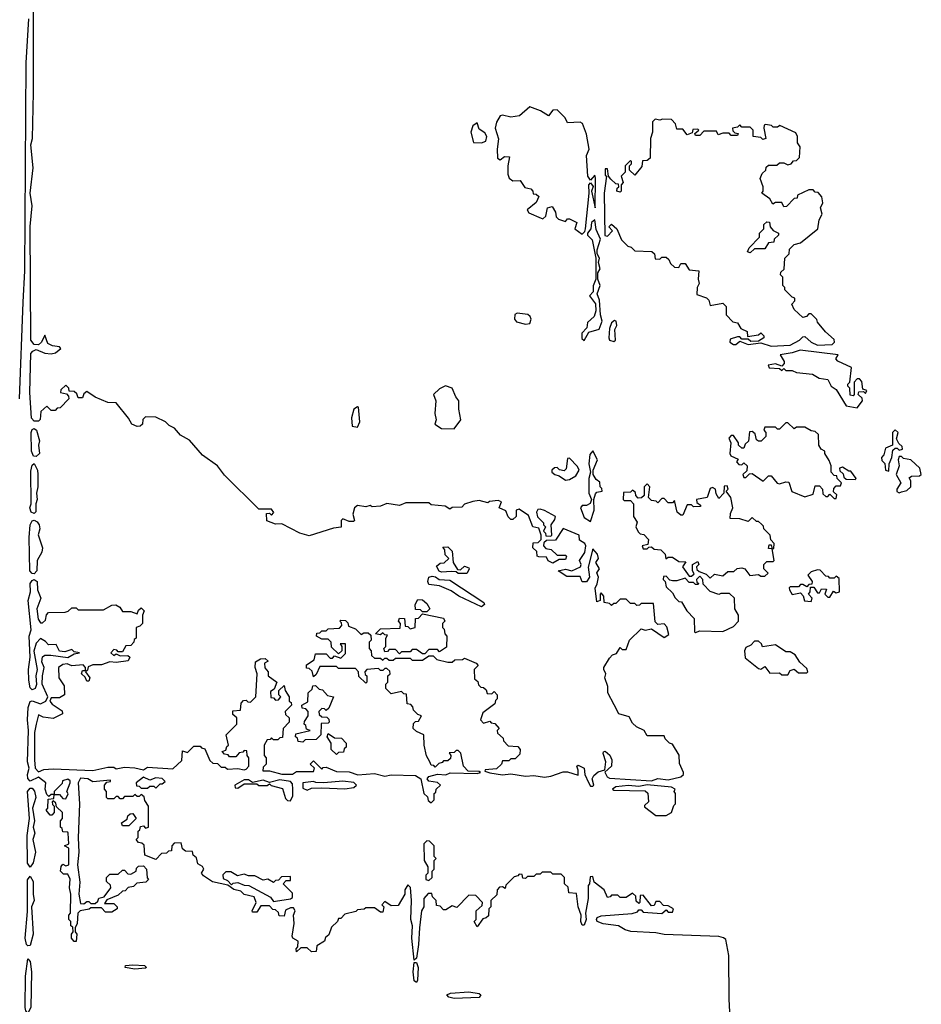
# Model space of a CAD drawing. Extents: x 1980017 to 2252640, y 74400 to 266395.
# Tile 309 of 388: x 2184246 to 2188540, y 180510 to 185201. Entities that reach past the tile are written whole.
import ezdxf

# ---------------------------------------------------------------- set-up
doc = ezdxf.new("R2010")
doc.units = 0

msp = doc.modelspace()

# ---------------------------------------------------------------- linework, layer by layer
at = {"layer": '0CON20XD'}
for points in [[(2184296, 184216), (2184305.3, 184315), (2184296.1, 184375), (2184309.5, 184495), (2184299.6, 184605), (2184306.1, 184635), (2184311.2, 184855), (2184310.8, 185655)], [(2184287.5, 185205), (2184274.7, 184995), (2184268, 184005), (2184260.4, 183855), (2184243.5, 183395)], [(2186925, 184180), (2186937.5, 184192.5), (2186940, 184205), (2186957.5, 184375), (2186956.7, 184415), (2186965, 184423.3), (2186976.4, 184406.4), (2186970, 184385), (2186986.2, 184305), (2186988.6, 184448.6), (2186985, 184460), (2186965, 184436.7), (2186952.5, 184455), (2186946.2, 184555), (2186957.5, 184585), (2186945.5, 184655.5), (2186926.1, 184706.1), (2186915, 184713.3), (2186855, 184710), (2186844.1, 184734.1), (2186805, 184772.5), (2186785, 184770), (2186765, 184742.5), (2186726.7, 184766.7), (2186675, 184786.7), (2186626, 184744), (2186585, 184736.2), (2186545, 184746.7), (2186535, 184742.5), (2186516.7, 184713.3), (2186510, 184685), (2186527, 184633), (2186520, 184585), (2186521.7, 184541.7), (2186535, 184533.3), (2186555, 184548.8), (2186578, 184548), (2186570, 184505), (2186570, 184465), (2186576.4, 184446.4), (2186595, 184433.3), (2186630, 184435), (2186651.7, 184401.7), (2186680, 184395), (2186690, 184385), (2186691.7, 184371.7), (2186705, 184370), (2186718.3, 184358.3), (2186705, 184330), (2186662.5, 184295), (2186671.2, 184281.2), (2186730, 184255), (2186736.7, 184253.3), (2186752.5, 184265), (2186760, 184305), (2186781.7, 184311.7), (2186797.5, 184285), (2186801.7, 184261.7), (2186811.7, 184251.7), (2186845, 184240), (2186855, 184252.5), (2186865, 184252.5), (2186900, 184235), (2186890, 184205), (2186925, 184180)], [(2187825, 183646.2), (2187915, 183650), (2187959.4, 183675), (2187975, 183690.8), (2187985, 183691.4), (2188015, 183665.6), (2188045, 183650.9), (2188115, 183654.5), (2188126.7, 183665), (2188125, 183677.5), (2188083.6, 183713.6), (2188045, 183760), (2188042.5, 183772.5), (2188015, 183800), (2188005, 183800), (2187992.5, 183787.5), (2187975, 183782.5), (2187935, 183820), (2187923.3, 183846.7), (2187938.3, 183861.7), (2187937.5, 183875), (2187925, 183880), (2187890, 183915), (2187890, 183925), (2187880, 183935), (2187880, 183975), (2187870, 183985), (2187871.7, 183998.3), (2187887, 184013), (2187890, 184065), (2187910, 184085), (2187911.7, 184108.3), (2187935, 184130), (2187965, 184137.5), (2188047.5, 184205), (2188053, 184247), (2188067.5, 184275), (2188060, 184305), (2188071.7, 184328.3), (2188067, 184357), (2188048.3, 184378.3), (2188035, 184380), (2188025, 184390), (2188005, 184390), (2187950, 184365), (2187948.3, 184351.7), (2187935, 184350), (2187898.3, 184311.7), (2187885, 184310), (2187875, 184330), (2187845, 184330), (2187833, 184323), (2187818.3, 184348.3), (2187780, 184375), (2187787.5, 184385), (2187787.5, 184405), (2187772.5, 184445), (2187781.7, 184468.3), (2187800, 184485), (2187801.7, 184498.3), (2187811.7, 184508.3), (2187851.7, 184508.3), (2187865, 184520), (2187885, 184520), (2187905, 184510), (2187920, 184515), (2187931.7, 184528.3), (2187945, 184530), (2187960, 184545), (2187962.5, 184595), (2187950, 184615), (2187950, 184645), (2187943, 184663), (2187867, 184697), (2187855, 184690), (2187835, 184690), (2187827, 184697), (2187798.3, 184701.7), (2187791.7, 184698.3), (2187790, 184685), (2187800, 184635), (2187785, 184630), (2187775, 184640), (2187740, 184645), (2187740, 184675), (2187725, 184690), (2187685, 184690), (2187675, 184700), (2187665, 184690), (2187640, 184685), (2187641.7, 184671.7), (2187651.7, 184661.7), (2187668.3, 184658.3), (2187665, 184650), (2187635, 184650), (2187625, 184660), (2187595, 184660), (2187572.5, 184652.5), (2187565, 184670), (2187505, 184670), (2187485, 184650), (2187465, 184650), (2187461.7, 184658.3), (2187480, 184675), (2187475, 184680), (2187451.7, 184678.3), (2187448.3, 184661.7), (2187425, 184652.5), (2187405, 184680), (2187375, 184680), (2187370, 184705), (2187350, 184725), (2187307, 184727), (2187295, 184722.5), (2187273, 184727), (2187260, 184715), (2187260, 184665), (2187250, 184635), (2187248.3, 184541.7), (2187235, 184530), (2187211.7, 184528.3), (2187208.3, 184501.7), (2187175, 184460), (2187150, 184485), (2187150, 184505), (2187160, 184515), (2187160, 184525), (2187155, 184530), (2187130, 184505), (2187130, 184475), (2187110, 184455), (2187120, 184425), (2187110, 184415), (2187110, 184385), (2187105, 184380), (2187090, 184385), (2187091.7, 184398.3), (2187100, 184405), (2187098.3, 184418.3), (2187085, 184420), (2187060.7, 184440.7), (2187050, 184455), (2187045, 184490), (2187035, 184490), (2187035, 184460), (2187040, 184455), (2187029.5, 184375), (2187033, 184173), (2187045, 184170), (2187070, 184195), (2187052.5, 184215), (2187065, 184227.5), (2187090, 184205), (2187111.7, 184151.7), (2187141.7, 184121.7), (2187158.3, 184118.3), (2187175, 184100), (2187257, 184097), (2187270, 184085), (2187271.7, 184061.7), (2187295, 184060), (2187305, 184070), (2187325, 184070), (2187338.3, 184058.3), (2187345, 184040), (2187365, 184022.5), (2187385, 184020), (2187395, 184040), (2187415, 184040), (2187435, 184010), (2187480, 184005), (2187477.5, 183965), (2187482.5, 183945), (2187472.5, 183925), (2187471.7, 183891.7), (2187516.7, 183876.7), (2187527.5, 183865), (2187535, 183840), (2187595, 183850), (2187610, 183835), (2187610, 183795), (2187641.7, 183761.7), (2187665, 183757.5), (2187680.7, 183730.7), (2187710, 183715), (2187711.7, 183691.7), (2187765, 183700), (2187775, 183710), (2187790, 183695), (2187790, 183685), (2187765, 183670), (2187728.3, 183668.3), (2187715, 183680), (2187685, 183680), (2187675, 183690), (2187665, 183690), (2187630, 183680), (2187627.5, 183665), (2187646.1, 183653.9), (2187656, 183654), (2187675, 183670), (2187715, 183654), (2187775, 183662.5), (2187825, 183646.2)], [(2186445, 184614), (2186466.7, 184623.3), (2186471.2, 184645), (2186462, 184662), (2186435, 184680), (2186425, 184710), (2186403.9, 184696.1), (2186393.8, 184665), (2186406.7, 184616.7), (2186445, 184614)], [(2185415, 182157.5), (2185430, 182145), (2185412.5, 182135), (2185413, 182113), (2185430, 182095), (2185430, 182075), (2185470, 182045), (2185458.3, 182011.7), (2185440, 182000), (2185441.7, 181971.7), (2185455, 181970), (2185465, 181960), (2185478.3, 181961.7), (2185490, 181975), (2185480, 181985), (2185480, 182005), (2185505, 182030), (2185510, 182005), (2185530, 181975), (2185530, 181955), (2185538.3, 181948.3), (2185540, 181935), (2185510, 181905), (2185511.7, 181891.7), (2185530, 181875), (2185530, 181855), (2185500, 181825), (2185498.3, 181781.7), (2185485, 181780), (2185475, 181770), (2185455, 181770), (2185445, 181780), (2185438.3, 181771.7), (2185425, 181770), (2185410, 181745), (2185410, 181695), (2185420, 181685), (2185420, 181655), (2185405, 181640), (2185403.3, 181623.3), (2185435, 181623.3), (2185495, 181607.5), (2185545, 181607.5), (2185565, 181620), (2185645, 181620), (2185650, 181635), (2185630, 181655), (2185645, 181670), (2185685, 181630), (2185691.7, 181638.3), (2185705, 181640), (2185755, 181620), (2185815, 181617.5), (2185856.7, 181603.3), (2185935, 181610), (2185985, 181598), (2186015, 181604.4), (2186130.9, 181600.9), (2186156.7, 181585), (2186170, 181515), (2186188.3, 181498.3), (2186191.7, 181481.7), (2186205, 181470), (2186220, 181485), (2186220, 181515), (2186228.3, 181521.7), (2186230, 181535), (2186250, 181555), (2186235, 181566.7), (2186193.8, 181573.8), (2186186.2, 181585), (2186194.3, 181595.7), (2186235, 181606.7), (2186275, 181603.3), (2186296.1, 181613.9), (2186425, 181610), (2186440, 181615), (2186435, 181620), (2186381.7, 181621.7), (2186360, 181645), (2186347, 181707), (2186335, 181720), (2186325, 181720), (2186315, 181710), (2186291.7, 181708.3), (2186300, 181695), (2186298.3, 181681.7), (2186285, 181670), (2186265, 181670), (2186258.3, 181661.7), (2186241.7, 181658.3), (2186225, 181640), (2186218.3, 181648.3), (2186205, 181650), (2186200, 181665), (2186183.6, 181693.6), (2186172.5, 181745), (2186170, 181795), (2186135, 181810), (2186120, 181825), (2186121.7, 181848.3), (2186131.7, 181858.3), (2186145, 181860), (2186160, 181885), (2186141.7, 181891.7), (2186121.7, 181911.7), (2186118.3, 181928.3), (2186108.3, 181938.3), (2186091.7, 181941.7), (2186088.3, 181988.3), (2186075, 181990), (2186065, 182000), (2186015, 181990), (2185990, 182015), (2185990, 182035), (2186000, 182045), (2186000, 182075), (2186010, 182085), (2186008.3, 182098.3), (2185995, 182110), (2185985, 182110), (2185975, 182100), (2185965, 182100), (2185955, 182110), (2185900, 182105), (2185890, 182095), (2185891.7, 182081.7), (2185900, 182075), (2185900, 182045), (2185895, 182040), (2185861.7, 182071.7), (2185860, 182095), (2185845, 182110), (2185765, 182110), (2185755, 182120), (2185675, 182120), (2185658.3, 182081.7), (2185645, 182070), (2185638.3, 182098.3), (2185625, 182110), (2185611.7, 182111.7), (2185611.7, 182128.3), (2185648.3, 182151.7), (2185655, 182180), (2185705, 182180), (2185725, 182160), (2185735, 182160), (2185745, 182170), (2185775, 182160), (2185798.3, 182181.7), (2185798.3, 182228.3), (2185771.7, 182228.3), (2185780, 182215), (2185780, 182195), (2185765, 182180), (2185731.7, 182211.7), (2185730, 182235), (2185715, 182250), (2185685, 182250), (2185660, 182265), (2185661.7, 182278.3), (2185675, 182280), (2185685, 182290), (2185705, 182290), (2185715, 182300), (2185768.3, 182301.7), (2185780, 182315), (2185778.3, 182328.3), (2185770, 182335), (2185775, 182340), (2185798.3, 182338.3), (2185808.3, 182328.3), (2185811.7, 182311.7), (2185845, 182300), (2185871.7, 182271.7), (2185885, 182280), (2185905, 182280), (2185918.3, 182268.3), (2185920, 182245), (2185910, 182235), (2185910, 182205), (2185920, 182195), (2185921.7, 182171.7), (2185935, 182160), (2185965, 182160), (2185975, 182150), (2185985, 182160), (2185995, 182160), (2186005, 182150), (2186025, 182150), (2186035, 182160), (2186105, 182160), (2186115, 182150), (2186165, 182150), (2186195, 182170), (2186215, 182170), (2186233, 182153), (2186285, 182140), (2186305, 182140), (2186318.3, 182151.7), (2186355, 182152.5), (2186365, 182160), (2186420, 182135), (2186430, 182125), (2186410, 182105), (2186411.7, 182061.7), (2186428.3, 182048.3), (2186431.7, 182031.7), (2186441.7, 182021.7), (2186455, 182020), (2186468.3, 182008.3), (2186471.7, 181991.7), (2186495, 181990), (2186505, 182000), (2186520, 181985), (2186520, 181965), (2186511.7, 181958.3), (2186508.3, 181941.7), (2186451.7, 181898.3), (2186440, 181865), (2186455, 181850), (2186485, 181860), (2186491.7, 181851.7), (2186508.3, 181848.3), (2186530, 181825), (2186520, 181815), (2186521.7, 181801.7), (2186548.3, 181778.3), (2186550, 181765), (2186571.7, 181741.7), (2186618.3, 181738.3), (2186630, 181725), (2186628.3, 181701.7), (2186605, 181680), (2186585, 181680), (2186575, 181670), (2186545, 181670), (2186540, 181655), (2186517, 181633), (2186463, 181627), (2186461.7, 181621.7), (2186485, 181613.8), (2186546.1, 181603.9), (2186585, 181608.8), (2186655, 181596.7), (2186695, 181600), (2186745, 181592.5), (2186775, 181596.7), (2186835, 181617.5), (2186855, 181617.5), (2186905, 181602.5), (2186906.2, 181626.2), (2186900, 181645), (2186905, 181650), (2186933.8, 181635), (2186938.1, 181605), (2186955, 181567.5), (2186965, 181550), (2186975, 181550), (2186980, 181555), (2186972, 181585), (2186980.2, 181599.8), (2187001.5, 181618.5), (2187033.3, 181626.7), (2187037.3, 181665), (2187024.3, 181705), (2187026.4, 181713.6), (2187035, 181716.2), (2187057.1, 181697.1), (2187066.5, 181675), (2187064.3, 181645), (2187033.3, 181616.7), (2187044.6, 181594.6), (2187055, 181587.1), (2187254.3, 181575.7), (2187285, 181585.5), (2187335, 181580), (2187395.5, 181594.5), (2187407.5, 181605), (2187407.5, 181615), (2187388.3, 181658.3), (2187387, 181697), (2187355, 181750), (2187340, 181755), (2187320, 181775), (2187315, 181790), (2187235, 181790), (2187220, 181815), (2187183, 181833), (2187165, 181850), (2187149.3, 181879.3), (2187100, 181895), (2187077, 181937), (2187047.5, 181995), (2187047.5, 182025), (2187032.5, 182065), (2187037.5, 182085), (2187027.5, 182105), (2187027.5, 182115), (2187055, 182160), (2187070, 182175), (2187088.3, 182181.7), (2187105, 182210), (2187115, 182200), (2187135, 182200), (2187150, 182245), (2187205, 182300), (2187225, 182292.5), (2187255, 182300), (2187315, 182257.5), (2187337, 182273), (2187328.3, 182308.3), (2187315, 182322.5), (2187285, 182320), (2187273, 182333), (2187265, 182420), (2187205, 182420), (2187198.3, 182411.7), (2187185, 182410), (2187175, 182420), (2187155, 182420), (2187135, 182440), (2187105, 182440), (2187085, 182420), (2187075, 182420), (2187065, 182410), (2187055, 182420), (2187030, 182425), (2187027.5, 182455), (2187015, 182470), (2187010, 182465), (2187010, 182435), (2186995, 182427.5), (2186986.4, 182493.6), (2186997, 182513), (2187002.5, 182545), (2186993.9, 182566.1), (2187007.5, 182585), (2186990, 182615), (2187002.5, 182635), (2186997.5, 182655), (2186975, 182680), (2186953.6, 182593.6), (2186960, 182545), (2186945, 182522.5), (2186925, 182522.5), (2186915, 182548.8), (2186851.7, 182548.3), (2186810, 182575), (2186845, 182583.3), (2186875, 182576.2), (2186917.5, 182595), (2186920, 182605), (2186912.5, 182625), (2186937.7, 182662.3), (2186942.5, 182695), (2186937.5, 182705), (2186911.7, 182721.7), (2186910, 182745), (2186835, 182777.5), (2186798.3, 182721.7), (2186755, 182720), (2186741.7, 182708.3), (2186740, 182695), (2186751.7, 182681.7), (2186777, 182677), (2186805, 182650), (2186845, 182650), (2186850, 182645), (2186845, 182630), (2186815, 182630), (2186785, 182612.5), (2186763.6, 182623.6), (2186755, 182640), (2186718.3, 182641.7), (2186710, 182645), (2186708.3, 182668.3), (2186690, 182685), (2186691.7, 182708.3), (2186715, 182710), (2186730, 182725), (2186730, 182745), (2186718.3, 182778.3), (2186690, 182785), (2186669.3, 182839.3), (2186625, 182870), (2186610, 182865), (2186610, 182835), (2186595, 182820), (2186585, 182820), (2186573, 182833), (2186561.7, 182861.7), (2186530, 182875), (2186540, 182905), (2186525, 182910), (2186483.6, 182906.4), (2186475, 182900), (2186435, 182910), (2186403.6, 182906.4), (2186365, 182892.5), (2186351.7, 182878.3), (2186305, 182877.5), (2186295, 182870), (2186273, 182883), (2186205, 182890), (2186195, 182900), (2186085, 182900), (2186055, 182886.7), (2185995, 182896), (2185965, 182883.8), (2185925, 182880), (2185915, 182887.5), (2185895, 182880), (2185855, 182886.7), (2185840, 182875), (2185833.3, 182845), (2185840, 182815), (2185835, 182810), (2185815, 182810), (2185785, 182822.5), (2185777.5, 182815), (2185777, 182783), (2185740.7, 182779.3), (2185625, 182742.5), (2185580, 182755), (2185495, 182800), (2185465, 182797.5), (2185423.6, 182813.6), (2185421.7, 182848.3), (2185435, 182850), (2185445, 182840), (2185456.7, 182853.3), (2185445, 182870), (2185385, 182870), (2185220.7, 183030.7), (2185187.5, 183075), (2185117, 183127), (2185055, 183197.5), (2185011.2, 183221.2), (2184982.5, 183255), (2184957.5, 183267.5), (2184940, 183285), (2184895, 183307.5), (2184845, 183310), (2184833, 183297), (2184830, 183275), (2184820, 183265), (2184805, 183262.5), (2184780, 183275), (2184763.6, 183303.6), (2184705, 183376.7), (2184665, 183377.5), (2184605, 183402.5), (2184565, 183430), (2184551.7, 183418.3), (2184545, 183400), (2184525, 183400), (2184518.3, 183418.3), (2184505, 183430), (2184481.7, 183431.7), (2184480, 183445), (2184465, 183460), (2184441.7, 183438.3), (2184440, 183425), (2184468.3, 183418.3), (2184478.3, 183408.3), (2184480, 183395), (2184438.3, 183351.7), (2184425, 183350), (2184415, 183340), (2184395, 183340), (2184375, 183360), (2184345.8, 183335), (2184342.8, 183297.2), (2184335, 183288.1), (2184315, 183287.9), (2184302.2, 183302.2), (2184294.3, 183425), (2184299.3, 183610.7), (2184307.7, 183622.3), (2184325, 183629.5), (2184365, 183611.9), (2184395, 183608.8), (2184415.9, 183614.1), (2184442.5, 183635), (2184435, 183642.5), (2184402.9, 183647.1), (2184379.2, 183659.2), (2184365, 183697.5), (2184350, 183665), (2184335, 183651.5), (2184315, 183654.5), (2184299.2, 183675), (2184296, 184216)], [(2186935, 183672.5), (2186957, 183713), (2187005, 183726.7), (2187020.8, 183765), (2187012.5, 183795), (2187008, 183865), (2186996, 183895), (2187010, 183935), (2187000, 183965), (2187000, 183995), (2187010, 184015), (2187002.5, 184045), (2187006.7, 184065), (2186996.7, 184085), (2186996.2, 184105), (2187012.5, 184155), (2186991.7, 184201.7), (2186985, 184247.5), (2186970, 184235), (2186966.7, 184205), (2186950, 184185), (2186950, 184175), (2186971.7, 184151.7), (2186990, 184065), (2186990, 183965), (2186977, 183933), (2186977.5, 183905), (2186960, 183885), (2186988.3, 183848.3), (2186990, 183815), (2186982.6, 183787.4), (2186950.7, 183759.3), (2186947, 183733), (2186922.5, 183707.5), (2186923, 183683), (2186935, 183672.5)], [(2187725, 184090), (2187712.5, 184095), (2187720, 184115), (2187770, 184165), (2187770, 184185), (2187790, 184205), (2187790, 184225), (2187805, 184237.5), (2187817, 184237), (2187820, 184215), (2187835, 184197.5), (2187860, 184185), (2187860, 184175), (2187840, 184155), (2187838.3, 184141.7), (2187811.7, 184138.3), (2187795, 184110), (2187745, 184110), (2187725, 184090)], [(2186655, 183750), (2186675, 183753.8), (2186681.2, 183775), (2186677.5, 183787.5), (2186666.1, 183796.1), (2186615, 183803.8), (2186604, 183796), (2186602, 183775), (2186611.7, 183761.7), (2186655, 183750)], [(2187075, 183668.8), (2187083.3, 183675), (2187080, 183725), (2187090, 183745), (2187086.7, 183765), (2187078, 183768), (2187065, 183756.7), (2187055, 183730), (2187051.5, 183685), (2187055, 183674.4), (2187075, 183668.8)], [(2188235, 183352.5), (2188260, 183385), (2188258.3, 183398.3), (2188240, 183415), (2188241.7, 183428.3), (2188265, 183430), (2188275, 183420), (2188280, 183435), (2188261.7, 183441.7), (2188257, 183477), (2188245, 183490), (2188235, 183490), (2188220, 183475), (2188220, 183415), (2188215, 183410), (2188201.7, 183411.7), (2188200, 183445), (2188190, 183455), (2188190, 183465), (2188200, 183475), (2188207.5, 183545), (2188142.5, 183575), (2188133.3, 183585), (2188143.3, 183605), (2187962.6, 183627.4), (2187925.6, 183614.4), (2187867.5, 183605), (2187887, 183573), (2187887, 183563), (2187875, 183550), (2187845, 183562.5), (2187810, 183555), (2187815, 183542.5), (2187865, 183540), (2187875, 183530), (2187885, 183540), (2187895, 183530), (2187925, 183530), (2187945, 183520), (2188021.7, 183511.7), (2188053, 183493), (2188095, 183487.5), (2188110, 183455), (2188135, 183440), (2188181.7, 183361.7), (2188235, 183352.5)], [(2186315, 183252.5), (2186347.5, 183295), (2186337.5, 183345), (2186337.5, 183385), (2186322.5, 183405), (2186306.4, 183446.4), (2186273.6, 183456.4), (2186245, 183442.5), (2186217.5, 183415), (2186227.5, 183385), (2186222.5, 183325), (2186230, 183295), (2186222.5, 183275), (2186255, 183253.8), (2186315, 183252.5)], [(2185855, 183260), (2185866.2, 183285), (2185860, 183355), (2185855, 183357.5), (2185837.5, 183345), (2185826.7, 183305), (2185830, 183265), (2185855, 183260)], [(2188135, 182920), (2188137, 182937), (2188122.5, 182952.5), (2188123, 182967), (2188135, 182980), (2188155, 182980), (2188160, 182995), (2188140, 183015), (2188138.3, 183028.3), (2188125, 183030), (2188110, 183045), (2188110, 183075), (2188101.7, 183101.7), (2188080, 183135), (2188080, 183145), (2188062.5, 183155), (2188052.5, 183175), (2188050, 183225), (2188035, 183240), (2188015, 183242.5), (2187985, 183260), (2187945, 183260), (2187935, 183252.5), (2187905, 183280), (2187895, 183280), (2187865, 183250), (2187855, 183250), (2187845, 183260), (2187795, 183260), (2187790, 183245), (2187800, 183235), (2187800, 183215), (2187777, 183193), (2187765, 183192.5), (2187755, 183200), (2187748.3, 183228.3), (2187735, 183240), (2187721.7, 183238.3), (2187717, 183193), (2187701.7, 183178.3), (2187695, 183160), (2187685, 183160), (2187670, 183175), (2187670, 183185), (2187645, 183220), (2187635, 183220), (2187623, 183207), (2187632.5, 183185), (2187627.5, 183135), (2187633, 183123), (2187668.3, 183108.3), (2187660, 183095), (2187671.7, 183081.7), (2187685, 183080), (2187695, 183090), (2187710, 183075), (2187708.3, 183051.7), (2187690, 183035), (2187695, 183020), (2187705, 183020), (2187721.7, 183038.3), (2187735, 183040), (2187787.5, 183002.5), (2187811.7, 183028.3), (2187825, 183027.5), (2187853, 182993), (2187865, 182990), (2187895, 183000), (2187908.3, 182998.3), (2187923.3, 182953.3), (2187985, 182927.5), (2188025, 182940), (2188035, 182980), (2188055, 182980), (2188070, 182965), (2188071.7, 182941.7), (2188085, 182930), (2188095, 182930), (2188105, 182940), (2188125, 182920), (2188135, 182920)], [(2184325, 183120.5), (2184312, 183122), (2184301.8, 183145), (2184300.3, 183235), (2184305, 183249.4), (2184315, 183253.3), (2184325.5, 183245), (2184340, 183195), (2184335.6, 183175), (2184340, 183135), (2184325, 183120.5)], [(2188385, 183050), (2188386.2, 183085), (2188400, 183115), (2188405, 183150), (2188415, 183160), (2188425, 183160), (2188435, 183150), (2188450, 183155), (2188448.3, 183168.3), (2188432.5, 183182.5), (2188422.5, 183205), (2188430, 183235), (2188415, 183246.7), (2188403.3, 183235), (2188402.5, 183175), (2188370, 183160), (2188361.7, 183128.3), (2188350, 183115), (2188351.7, 183101.7), (2188367, 183087), (2188370, 183055), (2188385, 183050)], [(2186965, 182810), (2186982.5, 182865), (2186980, 182915), (2186988.3, 182941.7), (2186995, 182950), (2187020, 182955), (2187018.3, 182968.3), (2187010, 182975), (2187008.3, 182998.3), (2186990.7, 183010.7), (2186976.7, 183035), (2186976.7, 183055), (2186997.5, 183105), (2186975, 183147.5), (2186960.7, 183129.3), (2186956.2, 183085), (2186963.8, 183045), (2186956.7, 183015), (2186956.7, 182945), (2186970, 182915), (2186963.3, 182896.7), (2186945, 182887.5), (2186925, 182887.5), (2186917.5, 182875), (2186935, 182830), (2186965, 182810)], [(2184315, 182848.5), (2184300.4, 182855), (2184294.7, 182875), (2184300, 182895), (2184299.6, 183050.5), (2184305, 183078.8), (2184315, 183087.5), (2184330.5, 183055), (2184332.1, 183035), (2184331.8, 182975), (2184325.4, 182945), (2184329.6, 182915), (2184322.2, 182895), (2184322.8, 182857.2), (2184315, 182848.5)], [(2186845, 183007.5), (2186865, 183010), (2186895, 183027.5), (2186910, 183055), (2186903, 183073), (2186865, 183112.5), (2186855, 183110), (2186848, 183062), (2186838.3, 183051.7), (2186816.4, 183056.4), (2186805, 183067.5), (2186793, 183067), (2186780, 183055), (2186780, 183045), (2186793.9, 183033.9), (2186815, 183027.5), (2186845, 183007.5)], [(2188435, 182947.5), (2188445, 182952.5), (2188471.7, 182958.3), (2188490, 182975), (2188490, 183005), (2188481.7, 183018.3), (2188493, 183027), (2188531.7, 183028.3), (2188540, 183035), (2188532.5, 183065), (2188490, 183105), (2188455, 183110), (2188445, 183120), (2188435, 183120), (2188430, 183105), (2188434, 183075), (2188420, 183035), (2188442.5, 182995), (2188423.3, 182965), (2188423.3, 182953.3), (2188435, 182947.5)], [(2188225, 183010), (2188230, 183015), (2188205, 183050), (2188195, 183050), (2188165, 183070), (2188150, 183065), (2188151.7, 183051.7), (2188168.3, 183038.3), (2188171.7, 183021.7), (2188181.7, 183011.7), (2188225, 183010)], [(2187535, 182540), (2187555, 182560), (2187595, 182552.5), (2187618.3, 182571.7), (2187647, 182573), (2187663, 182587), (2187685, 182590), (2187700, 182585), (2187723, 182553), (2187765, 182557.5), (2187775, 182550), (2187795, 182550), (2187810, 182565), (2187790, 182585), (2187790, 182605), (2187805, 182620), (2187835, 182620), (2187840, 182625), (2187830, 182680), (2187812.5, 182682.5), (2187815, 182700), (2187825, 182700), (2187830, 182680), (2187838.3, 182681.7), (2187840, 182705), (2187823, 182723), (2187820, 182745), (2187790, 182775), (2187788.3, 182788.3), (2187778.3, 182798.3), (2187765, 182810), (2187755, 182810), (2187735, 182830), (2187715, 182810), (2187675, 182822.5), (2187630, 182825), (2187630.7, 182849.3), (2187642.5, 182875), (2187632.5, 182925), (2187610, 182955), (2187620, 182965), (2187615, 182980), (2187601.7, 182978.3), (2187600, 182945), (2187575, 182920), (2187563, 182943), (2187560, 182965), (2187545, 182972.5), (2187535, 182967.5), (2187520, 182925), (2187470, 182915), (2187471.7, 182901.7), (2187488.3, 182888.3), (2187488.3, 182881.7), (2187455, 182880), (2187445, 182890), (2187425, 182890), (2187405, 182840), (2187395, 182840), (2187377.5, 182855), (2187365, 182910), (2187355, 182900), (2187335, 182900), (2187315, 182920), (2187305, 182920), (2187285, 182900), (2187277, 182907), (2187255, 182910), (2187240, 182925), (2187247.5, 182975), (2187235, 182990), (2187220, 182975), (2187220, 182935), (2187207, 182923), (2187191.7, 182921.7), (2187180, 182935), (2187178.3, 182948.3), (2187165, 182960), (2187155, 182950), (2187121.7, 182948.3), (2187120, 182915), (2187125, 182910), (2187155, 182910), (2187170, 182895), (2187170, 182835), (2187187, 182807), (2187180, 182785), (2187191.7, 182761.7), (2187201.7, 182751.7), (2187218.3, 182748.3), (2187240, 182725), (2187238.3, 182701.7), (2187210, 182695), (2187215, 182680), (2187235, 182680), (2187241.7, 182688.3), (2187255, 182690), (2187268.3, 182678.3), (2187300, 182675), (2187320, 182655), (2187323, 182633), (2187335, 182640), (2187355, 182640), (2187385, 182620), (2187418.3, 182618.3), (2187402.5, 182595), (2187435, 182550), (2187445, 182550), (2187458.3, 182561.7), (2187450, 182575), (2187450, 182605), (2187475, 182620), (2187480, 182605), (2187470, 182595), (2187471.7, 182581.7), (2187481.7, 182571.7), (2187515, 182560), (2187535, 182540)], [(2186775, 182740), (2186780, 182745), (2186777.5, 182795), (2186795, 182820), (2186797.5, 182835), (2186745, 182863.3), (2186725, 182870), (2186713, 182867), (2186707.5, 182855), (2186712.5, 182832.5), (2186740, 182805), (2186740, 182795), (2186750, 182785), (2186740, 182765), (2186750, 182755), (2186751.7, 182741.7), (2186775, 182740)], [(2184315, 182561.9), (2184305, 182562.7), (2184293.4, 182575), (2184291.2, 182735), (2184295.3, 182795), (2184305, 182813.6), (2184315, 182816.4), (2184329.2, 182809.2), (2184338.8, 182795), (2184341.2, 182775), (2184333.2, 182746.8), (2184354.3, 182685), (2184350.8, 182665), (2184329.6, 182625), (2184328.1, 182575), (2184315, 182561.9)], [(2186375, 182562.5), (2186335, 182562.5), (2186325, 182570), (2186303, 182573), (2186255, 182568.8), (2186243.6, 182573.6), (2186231.7, 182598.3), (2186248.3, 182611.7), (2186267, 182613), (2186290, 182635), (2186271.7, 182651.7), (2186270, 182675), (2186261.7, 182688.3), (2186285, 182690), (2186305, 182670), (2186310, 182615), (2186331.7, 182581.7), (2186345, 182580), (2186365, 182597.5), (2186385, 182590), (2186387, 182583), (2186375, 182562.5)], [(2188015, 182430), (2188020, 182445), (2188002.5, 182465), (2188010, 182475), (2188011.7, 182498.3), (2188028.3, 182498.3), (2188045, 182470), (2188055, 182470), (2188065, 182490), (2188088.3, 182488.3), (2188080, 182465), (2188095, 182450), (2188105, 182450), (2188121.7, 182478.3), (2188135, 182470), (2188150, 182475), (2188148.3, 182538.3), (2188135, 182550), (2188125, 182540), (2188105, 182540), (2188098.3, 182548.3), (2188085, 182550), (2188058.3, 182578.3), (2188045, 182580), (2188015, 182570), (2188000, 182555), (2188020, 182525), (2188018.3, 182511.7), (2188005, 182510), (2187995, 182500), (2187975, 182510), (2187965, 182510), (2187955, 182500), (2187915, 182500), (2187910, 182495), (2187912.5, 182485), (2187925, 182462.5), (2187965, 182470), (2187977, 182457), (2187983.3, 182433.3), (2188015, 182430)], [(2186275, 180960), (2186265, 180960), (2186248.3, 180978.3), (2186231.7, 180981.7), (2186230, 181005), (2186211.7, 181021.7), (2186208.3, 181038.3), (2186191.7, 181038.3), (2186170, 181015), (2186170, 180975), (2186160, 180955), (2186150, 180875), (2186145.8, 180795), (2186135, 180730), (2186125, 180720), (2186114.2, 180825), (2186116.7, 180885), (2186108.8, 180915), (2186112.5, 181005), (2186106.4, 181066.4), (2186095, 181080), (2186080, 181055), (2186080, 181035), (2186048.3, 180981.7), (2186015, 180980), (2185985, 181000), (2185970, 180985), (2185980, 180975), (2185975, 180950), (2185965, 180950), (2185935, 180970), (2185895, 180970), (2185887, 180963), (2185855, 180960), (2185847, 180953), (2185795, 180940), (2185775, 180920), (2185765, 180920), (2185760, 180905), (2185731.7, 180878.3), (2185718.3, 180841.7), (2185701.7, 180828.3), (2185698.3, 180811.7), (2185661.7, 180788.3), (2185658.3, 180761.7), (2185635, 180760), (2185615, 180780), (2185585, 180780), (2185565, 180760), (2185562.5, 180775), (2185570, 180785), (2185571.7, 180811.7), (2185547.5, 180825), (2185543.8, 180835), (2185552.5, 180895), (2185550, 180935), (2185557.5, 180955), (2185549.3, 180969.3), (2185535, 180970), (2185511.7, 180958.3), (2185505, 180930), (2185481.7, 180931.7), (2185478.3, 180948.3), (2185465, 180960), (2185451.7, 180961.7), (2185435, 180980), (2185395, 180980), (2185375, 180950), (2185355, 180950), (2185352.5, 180955), (2185372.5, 180995), (2185363, 181023), (2185315, 181033.3), (2185298.8, 181048.8), (2185265, 181056.7), (2185237.5, 181077.5), (2185164.1, 181094.1), (2185121.7, 181121.7), (2185112.5, 181135), (2185122.5, 181155), (2185116.4, 181166.4), (2185095, 181180), (2185088.3, 181208.3), (2185071.7, 181221.7), (2185068.3, 181238.3), (2185035, 181240), (2185021.7, 181251.7), (2185015, 181280), (2184981.7, 181278.3), (2184970, 181265), (2184968.3, 181241.7), (2184955, 181240), (2184945, 181230), (2184921.7, 181228.3), (2184895, 181200), (2184841.7, 181221.7), (2184838.3, 181268.3), (2184828.3, 181278.3), (2184811.7, 181281.7), (2184800, 181295), (2184810, 181305), (2184810, 181335), (2184818.3, 181341.7), (2184821.7, 181358.3), (2184835, 181360), (2184845, 181350), (2184860, 181355), (2184860, 181455), (2184841.7, 181481.7), (2184838.3, 181498.3), (2184825, 181510), (2184815, 181500), (2184805, 181500), (2184795, 181510), (2184785, 181500), (2184745, 181500), (2184735, 181490), (2184725, 181490), (2184715, 181500), (2184705, 181500), (2184695, 181490), (2184665, 181490), (2184660, 181495), (2184660, 181525), (2184650, 181535), (2184650, 181555), (2184661.7, 181568.3), (2184678.3, 181571.7), (2184678.3, 181578.3), (2184595, 181570), (2184570, 181585), (2184535, 181587.5), (2184524, 181565), (2184530, 181465), (2184524.1, 181304.1), (2184528, 181235), (2184521.2, 181175), (2184533, 181093), (2184527.5, 181035), (2184535, 180990), (2184551.7, 180988.3), (2184565, 181000), (2184575, 181000), (2184585, 180990), (2184605, 180990), (2184618.3, 181001.7), (2184623.6, 181016.4), (2184647.5, 181022.5), (2184680, 181065), (2184678.3, 181078.3), (2184660, 181095), (2184660, 181115), (2184675, 181130), (2184715, 181130), (2184735, 181150), (2184745, 181150), (2184761.7, 181131.7), (2184775, 181130), (2184800, 181145), (2184801.7, 181158.3), (2184811.7, 181168.3), (2184835, 181170), (2184850, 181155), (2184852.5, 181112.5), (2184860, 181105), (2184847, 181093), (2184803, 181087), (2184788.3, 181071.7), (2184763, 181067), (2184748.3, 181051.7), (2184735, 181050), (2184715, 181030), (2184661.7, 181008.3), (2184650, 180990), (2184695, 180990), (2184710, 180975), (2184710, 180965), (2184685, 180950), (2184655, 180950), (2184635, 180970), (2184585, 180970), (2184577, 180963), (2184533.6, 180956.4), (2184522.5, 180945), (2184520, 180895), (2184510, 180875), (2184510, 180855), (2184517.5, 180845), (2184515, 180810), (2184505, 180810), (2184492.5, 180825), (2184492.5, 180845), (2184500, 180855), (2184498.3, 180878.3), (2184490, 180885), (2184490, 180905), (2184480, 180915), (2184480, 180935), (2184487.5, 180945), (2184488.8, 181035), (2184482.5, 181065), (2184486.4, 181106.4), (2184475, 181130), (2184455, 181130), (2184440, 181145), (2184443, 181167), (2184451.7, 181178.3), (2184465, 181170), (2184480, 181175), (2184480, 181255), (2184460, 181265), (2184480, 181275), (2184477.5, 181325), (2184475, 181330), (2184451.7, 181331.7), (2184448.3, 181348.3), (2184440, 181355), (2184440, 181385), (2184450, 181395), (2184450, 181425), (2184421.7, 181451.7), (2184418.3, 181468.3), (2184405, 181480), (2184400, 181475), (2184401.7, 181461.7), (2184410, 181455), (2184410, 181425), (2184398.3, 181411.7), (2184391.7, 181411.7), (2184372.5, 181435), (2184380, 181445), (2184381.7, 181488.3), (2184408.3, 181491.7), (2184410, 181510), (2184395, 181510), (2184385, 181500), (2184375, 181510), (2184367.5, 181535), (2184370, 181565), (2184335, 181593.3), (2184295, 181574.2), (2184285.4, 181585.4), (2184283.5, 181605), (2184291.2, 181635), (2184282.6, 181665), (2184288.2, 181815), (2184283, 181865), (2184286.2, 181925), (2184295, 181952.5), (2184305.8, 181955.8), (2184345, 181942.5), (2184370, 181955), (2184380, 181975), (2184353.3, 182035), (2184353.8, 182075), (2184362.5, 182115), (2184351.7, 182141.7), (2184353.9, 182166.1), (2184365, 182173.8), (2184393.9, 182173.9), (2184475, 182162.5), (2184505, 182180), (2184530, 182185), (2184505, 182190), (2184495, 182200), (2184460.7, 182189.3), (2184435, 182192.5), (2184420, 182225), (2184383, 182223), (2184369.3, 182239.3), (2184345, 182252.5), (2184325, 182231.2), (2184313.6, 182193.6), (2184328.8, 182105), (2184322.9, 182075), (2184326, 182034), (2184320, 182015), (2184305, 182008.8), (2184295, 182018.8), (2184289.6, 182055), (2184288.5, 182105), (2184296.2, 182165), (2184291.6, 182265), (2184300, 182295), (2184285.9, 182435), (2184297.5, 182475), (2184295.5, 182515), (2184305, 182529.5), (2184315, 182534.4), (2184329.2, 182525), (2184330, 182485), (2184346.7, 182445), (2184328, 182395), (2184334.5, 182344.5), (2184345, 182327.5), (2184355, 182327.5), (2184368.8, 182341.2), (2184373.3, 182366.7), (2184383, 182377), (2184461.7, 182378.3), (2184477, 182383), (2184495, 182400), (2184515, 182400), (2184525, 182390), (2184645, 182390), (2184685, 182412.5), (2184703, 182413), (2184723, 182403), (2184735, 182382.5), (2184775, 182382.5), (2184805, 182370), (2184811.7, 182388.3), (2184825, 182400), (2184838, 182385), (2184830, 182365), (2184830, 182325), (2184818.3, 182311.7), (2184800, 182305), (2184800, 182255), (2184791.7, 182248.3), (2184790, 182235), (2184775, 182220), (2184751.7, 182218.3), (2184735, 182190), (2184715, 182190), (2184708.3, 182198.3), (2184695, 182200), (2184680, 182185), (2184695, 182172.5), (2184705, 182180), (2184725, 182170), (2184761.7, 182171.7), (2184770, 182165), (2184763, 182147), (2184705, 182138.8), (2184675, 182142.5), (2184635, 182127.5), (2184595, 182127.5), (2184571.7, 182118.3), (2184568.3, 182101.7), (2184560, 182095), (2184580, 182065), (2184575, 182050), (2184565, 182050), (2184558.3, 182068.3), (2184540, 182085), (2184545, 182100), (2184560, 182100), (2184560, 182115), (2184548.3, 182128.3), (2184495, 182122.5), (2184471.7, 182131.7), (2184450.7, 182129.3), (2184430, 182115), (2184432.5, 182065), (2184457, 182027), (2184460, 181985), (2184435, 181970), (2184395, 181970), (2184390, 181955), (2184400.7, 181940.7), (2184448.3, 181908.3), (2184450, 181895), (2184405, 181872.5), (2184358.3, 181878.3), (2184335, 181890), (2184324.3, 181845), (2184316.7, 181805), (2184315.7, 181675), (2184320, 181635), (2184335, 181618), (2184361.1, 181628.9), (2184405, 181632.9), (2184595, 181624.2), (2184665, 181640), (2184695, 181640), (2184705, 181632.5), (2184745, 181640), (2184795, 181637.5), (2184835, 181627.5), (2184855, 181640), (2184975, 181632.5), (2185018.3, 181671.7), (2185021.7, 181718.3), (2185045, 181710), (2185075, 181740), (2185105, 181740), (2185111.7, 181731.7), (2185128.3, 181728.3), (2185151.7, 181671.7), (2185165, 181660), (2185188.3, 181658.3), (2185205, 181640), (2185225, 181640), (2185235, 181630), (2185285, 181633.3), (2185315, 181627.5), (2185325, 181630), (2185337.5, 181645), (2185337.5, 181685), (2185330, 181695), (2185328.3, 181718.3), (2185315, 181720), (2185308.3, 181711.7), (2185291.7, 181708.3), (2185275, 181690), (2185245, 181690), (2185238.3, 181698.3), (2185221.7, 181701.7), (2185210, 181715), (2185228.3, 181721.7), (2185231.7, 181738.3), (2185240, 181745), (2185230, 181795), (2185280, 181845), (2185280, 181875), (2185261.7, 181891.7), (2185261.7, 181908.3), (2185298.3, 181911.7), (2185300, 181945), (2185311.7, 181958.3), (2185325, 181960), (2185331.7, 181951.7), (2185345, 181950), (2185370, 181975), (2185377.5, 182085), (2185367.5, 182115), (2185368.3, 182141.7), (2185393, 182157), (2185415, 182157.5)], [(2186445, 182403.3), (2186336.7, 182455), (2186300.9, 182480.9), (2186245, 182504.2), (2186195, 182511.2), (2186189.2, 182525), (2186194.2, 182545.8), (2186210.7, 182550.7), (2186227, 182547), (2186243.6, 182533.6), (2186295, 182531.2), (2186456.7, 182425), (2186460, 182415), (2186445, 182403.3)], [(2187465, 182282.5), (2187485, 182290), (2187595, 182286.7), (2187645, 182310), (2187670, 182335), (2187670, 182365), (2187652.5, 182395), (2187650, 182445), (2187627, 182467), (2187585, 182467.5), (2187575, 182462.5), (2187535, 182477.5), (2187501.7, 182511.7), (2187500, 182535), (2187485, 182550), (2187470, 182535), (2187471.7, 182521.7), (2187480, 182515), (2187475, 182510), (2187465, 182510), (2187455, 182520), (2187435, 182520), (2187415, 182540), (2187375, 182527.5), (2187355, 182527.5), (2187341.7, 182531.7), (2187325, 182550), (2187311.7, 182548.3), (2187310, 182535), (2187320, 182525), (2187325, 182500), (2187355, 182470), (2187367, 182447), (2187385, 182430), (2187398.3, 182428.3), (2187422.5, 182385), (2187458.3, 182348.3), (2187460, 182285), (2187465, 182282.5)], [(2186185, 182380), (2186165, 182380), (2186155, 182390), (2186131.7, 182391.7), (2186130, 182415), (2186141.7, 182438.3), (2186165, 182437.5), (2186185, 182420), (2186200, 182395), (2186185, 182380)], [(2186175, 182180), (2186165, 182180), (2186135, 182200), (2186115, 182200), (2186105, 182190), (2186065, 182190), (2186055, 182180), (2186035, 182200), (2186005, 182200), (2185998.3, 182191.7), (2185985, 182190), (2185980, 182205), (2185990, 182215), (2185990, 182255), (2185998.3, 182268.3), (2185985, 182270), (2185975, 182280), (2185965, 182270), (2185940, 182275), (2185965, 182300), (2186058.3, 182301.7), (2186060, 182325), (2186050, 182335), (2186055, 182350), (2186078.3, 182348.3), (2186081.7, 182311.7), (2186095, 182310), (2186105, 182300), (2186130, 182305), (2186131.7, 182348.3), (2186145, 182350), (2186165, 182370), (2186265, 182350), (2186270, 182335), (2186260, 182325), (2186260, 182305), (2186268.3, 182298.3), (2186270, 182275), (2186280, 182265), (2186278.3, 182211.7), (2186245, 182190), (2186235, 182200), (2186195, 182200), (2186175, 182180)], [(2187905, 182080), (2187915, 182100), (2187935, 182107.5), (2187955, 182090), (2187995, 182090), (2188000, 182095), (2187995, 182110), (2187960.7, 182140.7), (2187940, 182175), (2187915, 182190), (2187895, 182190), (2187845, 182222.5), (2187783, 182213), (2187778.3, 182228.3), (2187765, 182240), (2187745, 182240), (2187728.3, 182221.7), (2187705, 182210), (2187697.5, 182195), (2187701.7, 182161.7), (2187765, 182110), (2187775, 182107.5), (2187795, 182120), (2187818.3, 182088.3), (2187865, 182090), (2187875, 182080), (2187905, 182080)], [(2185595, 181760), (2185571.7, 181761.7), (2185568.3, 181778.3), (2185560, 181785), (2185561.7, 181798.3), (2185630, 181815), (2185611.7, 181821.7), (2185608.3, 181838.3), (2185600, 181845), (2185601.7, 181858.3), (2185620, 181885), (2185620, 181905), (2185608.3, 181918.3), (2185591.7, 181921.7), (2185590, 181935), (2185618.3, 181951.7), (2185620, 181995), (2185638.3, 182011.7), (2185641.7, 182028.3), (2185655, 182030), (2185671.7, 182011.7), (2185688.3, 182008.3), (2185711.7, 181981.7), (2185740, 181975), (2185718.3, 181921.7), (2185705, 181910), (2185698.3, 181918.3), (2185685, 181920), (2185670, 181905), (2185671.7, 181891.7), (2185685, 181880), (2185708.3, 181878.3), (2185718.3, 181868.3), (2185720, 181855), (2185715, 181850), (2185681.7, 181848.3), (2185680, 181795), (2185658.3, 181771.7), (2185605, 181770), (2185595, 181760)], [(2185755, 181700), (2185730, 181725), (2185730, 181755), (2185710, 181785), (2185715, 181800), (2185745, 181780), (2185778.3, 181778.3), (2185800, 181755), (2185800, 181735), (2185791.7, 181728.3), (2185788.3, 181711.7), (2185765, 181710), (2185755, 181700)], [(2184465, 181490), (2184477, 181513), (2184470, 181525), (2184486.2, 181565), (2184485.7, 181575.7), (2184475, 181582.5), (2184450, 181575), (2184448.3, 181561.7), (2184410, 181525), (2184410, 181510), (2184435, 181510), (2184451.7, 181491.7), (2184465, 181490)], [(2184895, 181540), (2184915, 181560), (2184925, 181560), (2184938.3, 181571.7), (2184925, 181586.7), (2184895, 181588.8), (2184865, 181577.5), (2184835, 181592.5), (2184800, 181565), (2184801.7, 181551.7), (2184815, 181550), (2184825, 181540), (2184855, 181540), (2184865, 181550), (2184885, 181550), (2184895, 181540)], [(2184295, 181164.2), (2184283.5, 181183.5), (2184281.6, 181315), (2184292.2, 181395), (2184283.5, 181525), (2184295, 181540.6), (2184305, 181540), (2184316.4, 181526.4), (2184323.3, 181495), (2184307.1, 181445), (2184315.8, 181385), (2184310, 181355), (2184318.6, 181325), (2184307.8, 181295), (2184321.4, 181235), (2184310.6, 181185), (2184295, 181164.2)], [(2185535, 181480), (2185546.1, 181503.9), (2185547.5, 181535), (2185545, 181560), (2185535, 181572.5), (2185485, 181580), (2185435, 181567.5), (2185405, 181577.5), (2185355, 181567.5), (2185335, 181580), (2185315, 181580), (2185270, 181555), (2185271.7, 181541.7), (2185285, 181540), (2185315, 181560), (2185375, 181560), (2185385, 181552.5), (2185425, 181552.5), (2185435, 181560), (2185443, 181553), (2185498.3, 181538.3), (2185511.7, 181491.7), (2185521.7, 181481.7), (2185535, 181480)], [(2185615, 181530), (2185635, 181540), (2185685, 181542.5), (2185795, 181537.5), (2185837, 181543), (2185850, 181555), (2185837.5, 181567.5), (2185785, 181573.8), (2185695, 181566), (2185656.7, 181566.7), (2185645, 181572.5), (2185593.8, 181565), (2185595, 181540), (2185615, 181530)], [(2187325, 181410), (2187350, 181425), (2187361.7, 181458.3), (2187370, 181465), (2187370, 181515), (2187362.5, 181525), (2187367.5, 181535), (2187350, 181545), (2187235, 181556.7), (2187195, 181548.8), (2187145, 181552.5), (2187085, 181546.7), (2187070, 181535), (2187075, 181530), (2187225, 181527.5), (2187237, 181517), (2187240, 181475), (2187221.7, 181458.3), (2187221.7, 181451.7), (2187275, 181410), (2187325, 181410)], [(2184765, 181360), (2184735, 181360), (2184730, 181375), (2184758.3, 181391.7), (2184761.7, 181408.3), (2184771.7, 181418.3), (2184785, 181420), (2184800, 181395), (2184765, 181360)], [(2186195, 181100), (2186210, 181115), (2186210, 181145), (2186220, 181155), (2186220, 181195), (2186230, 181205), (2186220, 181215), (2186220, 181265), (2186198.3, 181288.3), (2186185, 181290), (2186170, 181275), (2186172.5, 181195), (2186190, 181165), (2186190, 181135), (2186180, 181125), (2186180, 181105), (2186195, 181100)], [(2184285, 180788.9), (2184278.9, 180795), (2184272, 180825), (2184282.8, 180952.8), (2184283.8, 181103.8), (2184295, 181121.2), (2184310, 181095), (2184309.4, 181035), (2184315.6, 181005.6), (2184302.9, 180975), (2184310.4, 180845), (2184295, 180790.6), (2184285, 180788.9)], [(2185455, 181000), (2185465, 181002.5), (2185536.4, 181013.6), (2185545, 181020), (2185545, 181040), (2185500, 181085), (2185515, 181100), (2185535, 181100), (2185535, 181120), (2185493, 181117), (2185478.3, 181101.7), (2185465, 181100), (2185455, 181090), (2185427, 181107), (2185405, 181102.5), (2185365, 181122.5), (2185335, 181122.5), (2185315, 181130), (2185283, 181123), (2185251.7, 181141.7), (2185228.3, 181141.7), (2185213, 181127), (2185215, 181110), (2185235, 181100), (2185255, 181080), (2185263, 181087), (2185285, 181090), (2185315, 181077.5), (2185337, 181077), (2185440.7, 181020.7), (2185455, 181000)], [(2187628.8, 180475), (2187624.3, 180535.7), (2187623, 180743), (2187608.7, 180818.7), (2187597.9, 180827.9), (2187575, 180832.9), (2187315, 180842.5), (2187275, 180851.2), (2187157, 180857), (2187130, 180865), (2187097.5, 180885), (2187025, 180894.2), (2186996.7, 180905), (2186992.5, 180915), (2186996.4, 180923.6), (2187015, 180931.2), (2187163, 180943), (2187188.3, 180951.7), (2187195, 180960), (2187205, 180960), (2187215, 180950), (2187305, 180943.3), (2187325, 180960), (2187335, 180950), (2187355, 180950), (2187360, 180965), (2187335, 180980), (2187311.7, 180981.7), (2187295, 181000), (2187275, 181000), (2187268.3, 180981.7), (2187255, 180980), (2187215, 181030), (2187201.7, 181028.3), (2187200, 180995), (2187195, 180990), (2187181.7, 181001.7), (2187180, 181025), (2187165, 181040), (2187135, 181020), (2187105, 181020), (2187095, 181030), (2187065, 181030), (2187058.3, 181021.7), (2187045, 181020), (2187030, 181055), (2186981.7, 181091.7), (2186975, 181120), (2186963, 181117), (2186960, 181085), (2186953.9, 181076.1), (2186953.8, 181015), (2186941.2, 180945), (2186943.8, 180915), (2186935, 180887.5), (2186925, 180887.5), (2186918.8, 180905), (2186920, 180935), (2186906.2, 180975), (2186898.3, 181038.3), (2186861.7, 181041.7), (2186858.3, 181068.3), (2186840, 181085), (2186840, 181115), (2186825, 181130), (2186785, 181130), (2186775, 181140), (2186735, 181140), (2186725, 181130), (2186705, 181130), (2186695, 181120), (2186665, 181120), (2186655, 181110), (2186641.7, 181111.7), (2186638.3, 181128.3), (2186625, 181130), (2186618.3, 181121.7), (2186601.7, 181118.3), (2186561.7, 181078.3), (2186558.3, 181061.7), (2186545, 181070), (2186531.7, 181068.3), (2186520, 181055), (2186518.3, 181031.7), (2186490, 181005), (2186490, 180975), (2186480, 180965), (2186478.3, 180931.7), (2186468.3, 180921.7), (2186451.7, 180918.3), (2186425, 180880), (2186410, 180905), (2186420, 180915), (2186420, 180955), (2186448.3, 180981.7), (2186450, 180995), (2186418.3, 181028.3), (2186385, 181030), (2186328.3, 180971.7), (2186305, 180980), (2186275, 180960)], [(2184285, 180467.5), (2184275, 180478.8), (2184272, 180495), (2184273.4, 180645), (2184285, 180726.7), (2184295.5, 180715), (2184301.5, 180665), (2184298.9, 180495), (2184285, 180467.5)], [(2184795, 180678), (2184747.5, 180685), (2184750, 180695), (2184785, 180698.6), (2184840, 180695), (2184850, 180685), (2184845, 180682), (2184795, 180678)], [(2186135, 180613.8), (2186125, 180622.5), (2186119.2, 180665), (2186125, 180710), (2186135, 180710), (2186144, 180685), (2186141.2, 180625), (2186135, 180613.8)], [(2186315, 180538.8), (2186290, 180545), (2186280, 180555), (2186297, 180563), (2186385, 180570), (2186435, 180562.5), (2186442.5, 180555), (2186435, 180543.3), (2186315, 180538.8)]]:
    msp.add_lwpolyline(points, dxfattribs=at)

doc.saveas('drawing.dxf')
